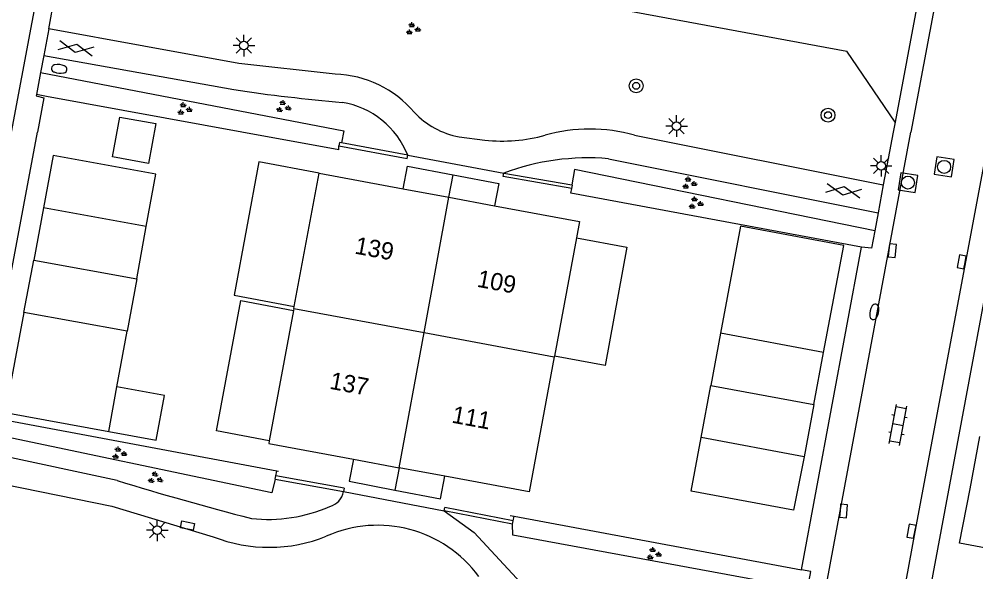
# Model space of a CAD drawing. Extents: x 124000 to 128010, y 398999 to 403000.
# Drawn here: x 126780.7 to 126835.9, y 399474.6 to 399506.5 of the extents above; entities that cross this region are included whole.
import ezdxf

# ---------------------------------------------------------------- set-up
doc = ezdxf.new("R2010")
doc.units = 0
for name, color, linetype in [('gg-afsc-hekwerk', 7, 'Continuous'), ('gg-afsc-muur', 7, 'Continuous'), ('gg-anno-huisnummerreeks BGT', 7, 'Continuous'), ('gg-bbg-bijgebouw', 7, 'Continuous'), ('gg-bbg-gedigitaliseerde bijgebouw', 7, 'Continuous'), ('gg-bbg-hoofdgebouw', 7, 'Continuous'), ('gg-bbg-luifel en loopbrug', 7, 'Continuous'), ('gg-bbg-tussenscheiding', 7, 'Continuous'), ('gg-knt-verharding', 7, 'Continuous'), ('gt-grn-groengrens', 7, 'Continuous'), ('gt-grn-vlakafsluiter', 7, 'Continuous'), ('gt-grn-weggrens', 7, 'Continuous'), ('gt-symb-boom', 7, 'Continuous'), ('gt-symb-brandkraan', 7, 'Continuous'), ('gt-symb-gesloten verharding', 7, 'Continuous'), ('gt-symb-groenvak', 7, 'Continuous'), ('gt-symb-klinker verharding', 7, 'Continuous'), ('gt-symb-kolk', 7, 'Continuous'), ('gt-symb-kolk center center', 7, 'Continuous'), ('gt-symb-lichtmast', 7, 'Continuous'), ('gt-symb-rioolschacht', 7, 'Continuous')]:
    doc.layers.add(name, color=color, linetype=linetype)

# ---------------------------------------------------------------- blocks, each defined once
blk = doc.blocks.new('gt0-LMAST')
at = {"layer": 'gt-symb-lichtmast'}
for p, q in [((-0.005, 0.246), (-0.005, 0.621)), ((-0.182, 0.173), (-0.447, 0.438)), ((0.172, 0.173), (0.437, 0.438)), ((-0.255, -0.004), (-0.63, -0.004)), ((-0.182, -0.181), (-0.447, -0.446)), ((-0.005, -0.254), (-0.005, -0.629)), ((0.437, -0.446), (0.172, -0.181)), ((0.245, -0.004), (0.62, -0.004))]:
    blk.add_line(p, q, dxfattribs=at)
blk.add_circle((-0.005, -0.004), 0.25, dxfattribs=at)
blk = doc.blocks.new('gt0-KOLK')
at = {"layer": 'gt-symb-kolk'}
blk.add_lwpolyline([(0, 0), (0.375, 0), (0.375, 0.4), (-0.375, 0.4), (-0.375, 0), (0, 0)], dxfattribs=at)
blk = doc.blocks.new('gt0-RS')
at = {"layer": 'gt-symb-rioolschacht'}
blk.add_lwpolyline([(-0.5, -0.5), (0.5, -0.5), (0.5, 0.5), (-0.5, 0.5)], close=True, dxfattribs=at)
blk.add_circle((0, 0), 0.375, dxfattribs=at)
blk = doc.blocks.new('gt0-GRVAK')
at = {"layer": 'gt-symb-groenvak'}
for p, q in [((-0.11, 0.189), (-0.228, 0.24)), ((-0.182, 0.153), (0.088, 0.153)), ((-0.091, 0.211), (-0.156, 0.322)), ((-0.047, 0.214), (-0.047, 0.393)), ((-0.004, 0.211), (0.061, 0.322)), ((0.015, 0.189), (0.133, 0.24)), ((0.262, -0.052), (0.197, 0.059)), ((0.305, -0.049), (0.305, 0.13)), ((0.349, -0.052), (0.414, 0.059)), ((-0.245, -0.228), (-0.363, -0.177)), ((-0.318, -0.264), (-0.047, -0.264)), ((-0.226, -0.206), (-0.291, -0.095)), ((-0.183, -0.203), (-0.183, -0.024)), ((-0.139, -0.206), (-0.074, -0.095)), ((-0.12, -0.228), (-0.002, -0.177)), ((0.243, -0.074), (0.125, -0.023)), ((0.17, -0.11), (0.441, -0.11)), ((0.368, -0.074), (0.486, -0.023))]:
    blk.add_line(p, q, dxfattribs=at)
blk = doc.blocks.new('gt0-BOOM')
at = {"layer": 'gt-symb-boom'}
for radius in [0.4, 0.2]:
    blk.add_circle((0, 0), radius, dxfattribs=at)
blk = doc.blocks.new('gt0-GESVH1')
at = {"layer": 'gt-symb-gesloten verharding'}
for p, q in [((-0.992, -0.261), (0.008, 0.239)), ((0.008, -0.261), (-0.992, 0.239)), ((0.008, 0.239), (1.008, -0.261)), ((1.008, 0.239), (0.008, -0.261))]:
    blk.add_line(p, q, dxfattribs=at)
blk = doc.blocks.new('gt0-BR')
at = {"layer": 'gt-symb-brandkraan'}
for centre, radius, start, end in [((-0.244, 0), 0.206, 107.5669, 252.4331), ((0.599, -2.664), 3, 106.892, 107.5669), ((0, -0.691), 0.938, 73.108, 106.892), ((-0.599, -2.664), 3, 72.4331, 73.108), ((0.244, 0), 0.206, 287.567, 72.4331), ((0.599, 2.664), 3, 252.4331, 253.108), ((0, 0.691), 0.938, 253.108, 286.8921), ((-0.599, 2.664), 3, 286.8921, 287.567)]:
    blk.add_arc(centre, radius, start, end, dxfattribs=at)
blk = doc.blocks.new('gt0-KL1')
at = {"layer": 'gt-symb-klinker verharding'}
for p, q in [((-1.15, 0.3), (1.15, 0.3)), ((-1, -0.3), (-1, 0.3)), ((-0.5, 0.3), (-0.5, 0.45)), ((0, -0.3), (0, 0.3)), ((0.5, 0.3), (0.5, 0.45)), ((1, -0.3), (1, 0.3)), ((-1.15, -0.3), (1.15, -0.3)), ((-0.5, -0.45), (-0.5, -0.3)), ((0.5, -0.45), (0.5, -0.3))]:
    blk.add_line(p, q, dxfattribs=at)
blk = doc.blocks.new('gt0-KOLKCC')
at = {"layer": 'gt-symb-kolk center center'}
blk.add_lwpolyline([(-0.375, 0.2), (0.375, 0.2), (0.375, -0.2), (-0.375, -0.2)], close=True, dxfattribs=at)

msp = doc.modelspace()

# ---------------------------------------------------------------- linework, layer by layer
at = {"layer": 'gg-afsc-hekwerk'}
for p, q in [((126793.512, 399500), (126782.239, 399502.058)), ((126799.116, 399498.977), (126793.512, 399500)), ((126829.293, 399493.341), (126812.521, 399496.472)), ((126795.53, 399480.41), (126778.781, 399483.557)), ((126795.641, 399480.389), (126795.53, 399480.41)), ((126809.004, 399477.849), (126809.244, 399477.804)), ((126809.244, 399477.804), (126825.838, 399474.719))]:
    msp.add_line(p, q, dxfattribs=at)
at = {"layer": 'gg-afsc-muur'}
for p, q in [((126803.097, 399498.668), (126799.274, 399499.371)), ((126808.647, 399497.625), (126812.562, 399496.944)), ((126795.446, 399479.95), (126795.482, 399480.147)), ((126795.446, 399479.95), (126799.383, 399479.23)), ((126799.419, 399479.427), (126795.482, 399480.147)), ((126799.419, 399479.427), (126799.383, 399479.23)), ((126805.205, 399478.117), (126805.243, 399478.313)), ((126809.154, 399477.344), (126805.205, 399478.117)), ((126809.192, 399477.54), (126805.243, 399478.313)), ((126809.154, 399477.344), (126809.192, 399477.54))]:
    msp.add_line(p, q, dxfattribs=at)
for points in [[(126799.274, 399499.371), (126799.164, 399499.391), (126799.127, 399499.194)], [(126799.127, 399499.194), (126803.061, 399498.472), (126803.097, 399498.668)], [(126812.58, 399496.737), (126808.613, 399497.428), (126808.647, 399497.625)], [(126812.58, 399496.737), (126812.615, 399496.935), (126812.562, 399496.944)]]:
    msp.add_lwpolyline(points, dxfattribs=at)
at = {"layer": 'gg-bbg-bijgebouw'}
for p, q in [((126782.07, 399495.627), (126781.502, 399492.6)), ((126788.002, 399494.544), (126782.07, 399495.627)), ((126787.45, 399491.524), (126788.002, 399494.544)), ((126780.936, 399489.583), (126781.502, 399492.6)), ((126787.45, 399491.524), (126786.897, 399488.494)), ((126786.897, 399488.494), (126780.936, 399489.583)), ((126821.154, 399488.377), (126820.593, 399485.359)), ((126827.102, 399487.271), (126821.154, 399488.377)), ((126826.542, 399484.261), (126827.102, 399487.271)), ((126820.033, 399482.35), (126820.593, 399485.359)), ((126826.542, 399484.261), (126825.981, 399481.244)), ((126835.559, 399479.391), (126836.127, 399482.418)), ((126825.981, 399481.244), (126820.033, 399482.35))]:
    msp.add_line(p, q, dxfattribs=at)
msp.add_lwpolyline([(126841.505, 399478.274), (126840.917, 399475.142), (126834.961, 399476.26), (126835.559, 399479.391)], dxfattribs=at)
at = {"layer": 'gg-bbg-gedigitaliseerde bijgebouw'}
msp.add_line((126785.841, 399482.707), (126786.312, 399485.286), dxfattribs=at)
for points in [[(126786.47, 399500.865), (126788.558, 399500.484), (126788.138, 399498.188), (126786.051, 399498.569), (126786.47, 399500.865)], [(126785.841, 399482.707), (126788.58, 399482.207), (126789.051, 399484.785), (126786.312, 399485.286)]]:
    msp.add_lwpolyline(points, dxfattribs=at)
at = {"layer": 'gg-bbg-hoofdgebouw'}
for p, q in [((126796.542, 399489.93), (126797.975, 399497.632)), ((126797.975, 399497.632), (126802.836, 399496.728)), ((126802.836, 399496.728), (126805.475, 399496.237)), ((126805.475, 399496.237), (126808.114, 399495.746)), ((126812.832, 399493.892), (126811.562, 399487.061)), ((126796.5, 399489.701), (126795.099, 399482.169)), ((126796.521, 399489.816), (126796.5, 399489.701)), ((126796.521, 399489.816), (126796.542, 399489.93)), ((126811.562, 399487.061), (126811.554, 399487.018)), ((126799.962, 399481.1), (126802.601, 399480.609)), ((126805.24, 399480.118), (126802.601, 399480.609))]:
    msp.add_line(p, q, dxfattribs=at)
for points in [[(126808.114, 399495.746), (126813.008, 399494.836), (126812.832, 399493.892)], [(126811.554, 399487.018), (126810.102, 399479.214), (126805.24, 399480.118)], [(126795.099, 399482.169), (126795.069, 399482.01), (126799.962, 399481.1)]]:
    msp.add_lwpolyline(points, dxfattribs=at)
at = {"layer": 'gg-bbg-luifel en loopbrug'}
for p, q in [((126805.475, 399496.237), (126805.721, 399497.526)), ((126786.312, 399485.286), (126786.897, 399488.494)), ((126802.601, 399480.609), (126802.355, 399479.32))]:
    msp.add_line(p, q, dxfattribs=at)
for points in [[(126788.002, 399494.544), (126788.555, 399497.572), (126782.636, 399498.654), (126782.07, 399495.627)], [(126797.975, 399497.632), (126794.507, 399498.277), (126793.074, 399490.575), (126796.542, 399489.93)], [(126802.836, 399496.728), (126803.085, 399498.03), (126805.721, 399497.526)], [(126805.721, 399497.526), (126808.358, 399497.021), (126808.114, 399495.746)], [(126827.102, 399487.271), (126828.279, 399493.455), (126822.304, 399494.566), (126821.154, 399488.377)], [(126812.832, 399493.892), (126815.749, 399493.35), (126814.494, 399486.516), (126811.562, 399487.061)], [(126795.099, 399482.169), (126792.051, 399482.735), (126793.452, 399490.268), (126796.5, 399489.701)], [(126780.936, 399489.583), (126779.854, 399483.8), (126785.841, 399482.707)], [(126825.981, 399481.244), (126825.366, 399478.163), (126819.458, 399479.263), (126820.033, 399482.35)], [(126799.962, 399481.1), (126799.718, 399479.825), (126802.355, 399479.32)], [(126802.355, 399479.32), (126804.991, 399478.816), (126805.24, 399480.118)]]:
    msp.add_lwpolyline(points, dxfattribs=at)
at = {"layer": 'gg-bbg-tussenscheiding'}
for p, q in [((126804.037, 399488.417), (126805.475, 399496.237)), ((126781.502, 399492.6), (126787.45, 399491.524)), ((126796.521, 399489.816), (126804.037, 399488.417)), ((126802.601, 399480.609), (126804.037, 399488.417)), ((126804.037, 399488.417), (126811.554, 399487.018)), ((126820.593, 399485.359), (126826.542, 399484.261))]:
    msp.add_line(p, q, dxfattribs=at)
at = {"layer": 'gg-knt-verharding'}
for p, q in [((126836.357, 399522.348), (126832.134, 399500)), ((126787.248, 399512.313), (126828.442, 399504.675)), ((126782.371, 399505.967), (126783.004, 399509.344)), ((126782.371, 399505.967), (126782.082, 399504.425)), ((126831.228, 399500.561), (126828.442, 399504.675)), ((126782.082, 399504.425), (126781.896, 399503.432)), ((126782.082, 399504.425), (126793.054, 399502.449)), ((126781.896, 399503.432), (126781.659, 399502.166)), ((126831.228, 399500.561), (126831.123, 399500)), ((126778.641, 399483.583), (126781.717, 399500)), ((126806.06, 399499.72), (126807.547, 399499.539)), ((126816.194, 399499.823), (126830.553, 399496.948)), ((126831.123, 399500), (126830.553, 399496.948)), ((126803.097, 399498.668), (126808.647, 399497.625)), ((126814.682, 399498.458), (126830.251, 399495.332)), ((126830.553, 399496.948), (126830.251, 399495.332)), ((126830.251, 399495.332), (126830.058, 399494.295)), ((126825.838, 399474.719), (126829.293, 399493.341)), ((126833.209, 399473.276), (126836.676, 399491.914)), ((126786.322, 399479.87), (126777.834, 399481.703)), ((126799.383, 399479.23), (126805.205, 399478.117))]:
    msp.add_line(p, q, dxfattribs=at)
for points in [[(126780.221, 399500), (126786.183, 399531.789), (126786.367, 399532.624)], [(126798.91, 399503.348), (126793.35, 399503.955), (126782.371, 399505.967)], [(126781.659, 399502.166), (126781.645, 399502.091), (126782.086, 399501.97), (126781.717, 399500)], [(126808.081, 399371.666), (126814.936, 399408.253), (126822.833, 399450.006), (126832.134, 399500)], [(126836.701, 399500), (126832.374, 399476.902), (126829.81, 399462.975), (126827.176, 399449.222), (126826.994, 399448.111), (126821.981, 399421.546), (126819.42, 399407.629), (126812.345, 399369.809)], [(126830.058, 399494.295), (126829.873, 399493.302), (126829.293, 399493.341)], [(126778.728, 399479.879), (126786.016, 399478.391), (126791.862, 399476.621)], [(126805.205, 399478.117), (126806.941, 399476.86), (126810.837, 399472.655)], [(126826.178, 399473.572), (126826.375, 399474.619), (126825.838, 399474.719)]]:
    msp.add_lwpolyline(points, dxfattribs=at)
for centre, radius, start, end in [((126798.695, 399497.075), 6.276, 40.3865, 88.0398), ((126808.368, 399605.409), 104.093, 261.54016, 265.01578), ((126798.51, 399496.839), 4.938, 21.734, 80.5107), ((126806.938, 399504.374), 4.736, 223.0341, 259.3171), ((126813.615, 399490.552), 9.623, 74.4552, 105.5892), ((126808.568, 399508.566), 9.085, 263.545, 285.7153), ((126813.514, 399484.641), 13.867, 85.1691, 110.5485), ((126840.161, 399655.26), 183.467, 252.93529, 255.44961), ((126798.332, 399479.404), 1.065, 284.9976, 350.622), ((126795.022, 399486.585), 8.958, 263.8858, 293.5952), ((126801.355, 399470.029), 7.256, 36.2429, 114.0563), ((126795.087, 399484.867), 8.854, 248.641, 291.9552)]:
    msp.add_arc(centre, radius, start, end, dxfattribs=at)
at = {"layer": 'gt-grn-groengrens'}
for points in [[(126781.896, 399503.432), (126799.401, 399500.063), (126799.274, 399499.371)], [(126830.058, 399494.295), (126812.716, 399497.829), (126812.562, 399496.944)], [(126795.446, 399479.95), (126795.252, 399479.152), (126778.395, 399482.702), (126778.611, 399483.421)], [(126826.178, 399473.572), (126809.171, 399476.709), (126809.154, 399477.344)]]:
    msp.add_lwpolyline(points, dxfattribs=at)
at = {"layer": 'gt-grn-vlakafsluiter'}
for p, q in [((126782.239, 399502.058), (126781.659, 399502.166)), ((126799.116, 399498.977), (126799.127, 399499.194)), ((126812.521, 399496.472), (126812.58, 399496.737)), ((126795.482, 399480.147), (126795.53, 399480.41)), ((126809.192, 399477.54), (126809.244, 399477.804))]:
    msp.add_line(p, q, dxfattribs=at)
at = {"layer": 'gt-grn-weggrens'}
msp.add_line((126832.854, 399509.272), (126831.228, 399500.561), dxfattribs=at)

# ---------------------------------------------------------------- block references
at = {"layer": 'gt-symb-boom'}
for p in [(126816.285, 399502.67), (126827.361, 399500.977)]:
    msp.add_blockref('gt0-BOOM', p, dxfattribs=at)
at = {"layer": 'gt-symb-brandkraan'}
for p, rotation in [((126782.976, 399503.648), 173.85600423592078), ((126830.031, 399489.616), -102.77124256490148)]:
    msp.add_blockref('gt0-BR', p, dxfattribs=dict(at, rotation=rotation))
at = {"layer": 'gt-symb-gesloten verharding'}
for p, rotation in [((126783.94, 399504.851), -10.602058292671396), ((126828.266, 399496.59), 170.55652508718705)]:
    msp.add_blockref('gt0-GESVH1', p, dxfattribs=dict(at, rotation=rotation))
at = {"layer": 'gt-symb-groenvak'}
for p in [(126803.381, 399505.947), (126790.186, 399501.325), (126819.336, 399497.038), (126819.703, 399495.885), (126786.42, 399481.44), (126817.285, 399475.629)]:
    msp.add_blockref('gt0-GRVAK', p, dxfattribs=at)
for p, rotation in [((126795.903, 399501.445), -6.833672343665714), ((126788.507, 399479.999), -11.882758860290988)]:
    msp.add_blockref('gt0-GRVAK', p, dxfattribs=dict(at, rotation=rotation))
at = {"layer": 'gt-symb-klinker verharding', "rotation": 79.39794170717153}
msp.add_blockref('gt0-KL1', (126831.402, 399483.082), dxfattribs=at)
at = {"layer": 'gt-symb-kolk'}
for p, rotation in [((126830.88, 399493.173), -96.03000880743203), ((126835.271, 399492.463), 79.45426563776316), ((126828.056, 399478.124), -94.64472160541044), ((126832.374, 399476.902), 79.39794170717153)]:
    msp.add_blockref('gt0-KOLK', p, dxfattribs=dict(at, rotation=rotation))
at = {"layer": 'gt-symb-kolk center center', "rotation": -11.422321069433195}
msp.add_blockref('gt0-KOLKCC', (126790.386, 399477.267), dxfattribs=at)
at = {"layer": 'gt-symb-lichtmast'}
for p in [(126793.641, 399504.999), (126818.622, 399500.348), (126830.434, 399498.052), (126788.644, 399477.007)]:
    msp.add_blockref('gt0-LMAST', p, dxfattribs=at)
at = {"layer": 'gt-symb-rioolschacht', "rotation": 81.2538377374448}
for p in [(126834.065, 399497.99), (126831.977, 399497.078)]:
    msp.add_blockref('gt0-RS', p, dxfattribs=at)

# ---------------------------------------------------------------- texts
at = {"layer": 'gg-anno-huisnummerreeks BGT'}
for s, p in [('139', (126799.993, 399492.985)), ('109', (126807.053, 399491.07)), ('137', (126798.541, 399485.178)), ('111', (126805.593, 399483.221))]:
    msp.add_text(s, height=1, rotation=349.5, dxfattribs=at).set_placement(p)

doc.saveas('drawing.dxf')
